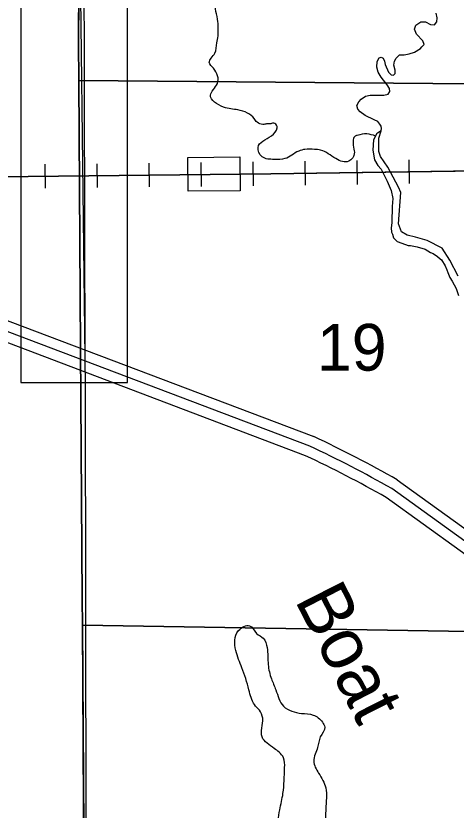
# Model space of a CAD drawing. Extents: x 380424 to 701066, y 1117407 to 1412949.
# Drawn here: x 446326 to 450559, y 1341185 to 1348832 of the extents above; entities that cross this region are included whole.
import ezdxf

# ---------------------------------------------------------------- set-up
doc = ezdxf.new("R2010")
doc.units = 0
for name, color, linetype in [('Bayou and Harbor etc Text', 7, 'Continuous'), ('Cities Incorporated Area', 7, 'Continuous'), ('County Boundary', 7, 'Continuous'), ('Local Roads Paved', 7, 'Continuous'), ('Masks for Road Features', 7, 'Continuous'), ('Narrow River Creek and Branch and Slough', 7, 'Continuous'), ('Railroad Stations', 7, 'Continuous'), ('Railroads', 7, 'Continuous'), ('Section Lines', 7, 'Continuous'), ('Section Numbers', 7, 'Continuous'), ('State Route Divided Highway Outline and Fill', 7, 'Continuous'), ('State Routes Highway Center Lines', 7, 'Continuous'), ('Township  and Range lines', 7, 'Continuous'), ('Wide Rivers and Canals', 7, 'Continuous')]:
    doc.layers.add(name, color=color, linetype=linetype)

msp = doc.modelspace()

# ---------------------------------------------------------------- linework, layer by layer
at = {"layer": 'Cities Incorporated Area'}
msp.add_spline([(446276.874, 1340632.952), (446424.631, 1340474.643), (446572.387, 1340284.671), (446714.867, 1340131.638), (446852.07, 1339931.112), (447031.489, 1339809.741), (447221.461, 1339688.37), (447448.373, 1339603.938), (447611.96, 1339514.229), (447812.48600000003, 1339519.507), (448108, 1339477.291), (448287.418, 1339482.5690000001), (448440.451, 1339487.8460000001), (448530.16000000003, 1339530.063), (448604.848, 1339662.619), (448612.105, 1339887.687), (448730.686, 1340089.4270000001), (448749.988, 1340120.014), (448808.044, 1340185.356), (448909.642, 1340228.918), (449011.24100000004, 1340250.699), (449141.867, 1340279.74), (449257.979, 1340352.342), (449294.264, 1340446.725), (449163.63800000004, 1340526.588), (449141.867, 1340620.9710000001), (449040.26900000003, 1340729.874), (449011.24100000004, 1340780.696), (449003.984, 1340802.477), (448938.67, 1340875.0790000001), (448904.825, 1340954.857), (448852.055, 1341086.7820000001), (448862.609, 1341187.045), (448894.27, 1341345.356), (448910.101, 1341593.375), (448899.547, 1341688.361), (448857.33, 1341741.131), (448809.837, 1341778.07), (448693.743, 1341888.887), (448699.02, 1342068.306), (448667.357, 1342147.4610000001), (448619.864, 1342200.231), (448567.094, 1342342.71), (448498.492, 1342553.79), (448440.445, 1342722.654), (448466.83, 1342912.626), (448572.37, 1342960.12), (448640.971, 1342886.242), (448704.295, 1342838.749), (448741.234, 1342749.04), (448751.789, 1342585.453), (448783.451, 1342448.251), (448825.667, 1342342.71), (448899.54600000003, 1342184.4000000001), (448978.702, 1342136.908), (449073.688, 1342115.8), (449184.505, 1342099.969), (449274.21400000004, 1342031.368), (449295.32300000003, 1341983.875), (449253.107, 1341888.888), (449226.722, 1341788.625), (449189.783, 1341656.7), (449237.276, 1341540.606), (449305.878, 1341398.127), (449311.155, 1341303.1400000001), (449305.878, 1341192.323), (449305.878, 1341055.121), (449337.541, 1340939.027)], degree=3, dxfattribs=at)
at = {"layer": 'County Boundary'}
msp.add_lwpolyline([(446382.03016475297, 1396285.6747473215), (446884.12200000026, 1354042.858), (446991.802, 1345272.676), (447030.57399980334, 1316595.0941506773), (468168.6630704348, 1307048.4358636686), (472729.43200000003, 1278163.743), (471555.555, 1268120.432), (465979.49700000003, 1220413.619), (453229.529, 1203913.57), (430729.548, 1203913.41), (430729.556, 1201663.409), (428479.57300000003, 1197163.391), (417979.608, 1191913.303), (415729.61100000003, 1191913.285), (415729.574, 1200913.299), (412729.558, 1203913.281), (406729.51300000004, 1203913.2280000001)], dxfattribs=at)
at = {"layer": 'Local Roads Paved'}
msp.add_lwpolyline([(458904.78357316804, 1367608.045639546), (458837.6986646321, 1364737.80692526), (458770.6137560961, 1364419.3701146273), (458676.6948841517, 1364191.1344966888), (458549.2335579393, 1363962.89887875), (458294.3109054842, 1363707.8120116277), (456429.3504481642, 1362103.449873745), (452247.25477742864, 1358518.1067475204), (449862.5989877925, 1356479.0455963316), (447453.18504571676, 1354389.6462475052), (447262.0041707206, 1354170.5368272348), (447119.9257073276, 1353921.7393621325), (447025.20673171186, 1353613.7044053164), (446989.6871158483, 1353009.4819900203), (446977.8472439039, 1349443.3849900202), (446987.3929089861, 1345509.5653966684)], dxfattribs=at)
at = {"layer": 'Masks for Road Features'}
msp.add_lwpolyline([(446374.474148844, 1353973.7283674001), (446374.474148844, 1345301.4456435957), (447399.5666693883, 1345301.4456435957), (447399.5666693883, 1353973.7283674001)], close=True, dxfattribs=at)
at = {"layer": 'Narrow River Creek and Branch and Slough'}
msp.add_lwpolyline([(449838.2855908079, 1347724.2171848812), (449842.10375908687, 1347748.4974117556), (449839.25427726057, 1347769.878), (449826.4316089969, 1347789.8332156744), (449807.9099770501, 1347814.064549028), (449772.2914541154, 1347832.5943921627), (449683.9575171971, 1347872.5048235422), (449635.5163259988, 1347908.1391372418), (449614.1452122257, 1347933.7958431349), (449605.5967667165, 1347969.4301568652), (449622.6936577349, 1348003.6390980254), (449646.91425333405, 1348029.2958039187), (449686.806999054, 1348057.8032548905), (449732.3987084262, 1348067.7808627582), (449812.1841998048, 1348069.2062352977), (449863.47487285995, 1348069.2062352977), (449904.79235947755, 1348079.183843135), (449920.46450956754, 1348104.840549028), (449917.6150277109, 1348133.348), (449897.6686548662, 1348168.9823137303), (449837.8295363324, 1348240.2509411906), (449809.3347179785, 1348291.5643529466), (449796.51204971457, 1348338.6016470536), (449800.78627246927, 1348394.1911764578), (449819.30790438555, 1348428.4001176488), (449839.25427726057, 1348434.1016078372), (449859.20065010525, 1348425.5493725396), (449869.1738365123, 1348395.6165490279), (449876.29754112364, 1348364.2583529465), (449909.06658223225, 1348290.1389804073), (449933.2871778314, 1348265.9076470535), (449957.5077734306, 1348260.2061568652), (449973.1799235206, 1348278.736), (449973.1799235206, 1348310.0941960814), (449958.9325143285, 1348358.5568627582), (449967.4809598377, 1348395.6165490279), (449983.15310992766, 1348425.5493725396), (450015.92215106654, 1348455.4821960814), (450060.08911951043, 1348458.3329411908), (450107.1055697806, 1348465.4598039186), (450158.39524570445, 1348482.5639215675), (450215.3848824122, 1348516.7728627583), (450231.0572810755, 1348535.4463725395), (450251.0036539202, 1348555.4015980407), (450239.6057265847, 1348592.4613025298), (450179.7666080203, 1348655.177725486), (450159.8202351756, 1348703.6404159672), (450171.2181625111, 1348743.5508669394), (450219.65935374, 1348774.9090784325), (450265.2510631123, 1348774.9090784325), (450313.6922543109, 1348749.2523599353), (450350.7355181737, 1348746.4016134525), (450373.5313728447, 1348774.9090784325), (450376.3808546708, 1348811.9687829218), (450367.8324091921, 1348857.58072689)], dxfattribs=at)
msp.add_spline([(449783.8745068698, 1347675.0317107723), (449700.672, 1347695.279), (449609.11100000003, 1347681.539), (449583.93200000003, 1347670.089), (449567.909, 1347626.581), (449577.065, 1347548.723), (449577.065, 1347489.185), (449565.62, 1347466.285), (449526.707, 1347431.936), (449403.101, 1347457.126), (449256.605, 1347539.563), (449197.091, 1347546.433), (449105.53, 1347546.433), (449046.016, 1347530.403), (448913.254, 1347457.125), (448810.248, 1347450.2550000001), (448693.509, 1347475.445), (448654.596, 1347564.752), (448782.78, 1347676.959), (448837.717, 1347754.593), (448833.13800000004, 1347779.7820000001), (448814.76, 1347796.957), (448796.514, 1347798.102), (448791.936, 1347798.102), (448775.913, 1347793.522), (448757.601, 1347791.232), (448737, 1347791.232), (448700.376, 1347786.652), (448645.44, 1347807.262), (448617.972, 1347843.901), (448553.88, 1347896.5690000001), (448460.031, 1347926.338), (448322.69, 1347953.817), (448196.795, 1348068.314), (448263.17600000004, 1348180.52), (448225.411, 1348327.02), (448185.455, 1348382.981), (448239.128, 1348472.925), (448257.376, 1348570.849), (448269.363, 1348638.8020000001), (448270.814, 1348715.852), (448265.532, 1348800.348), (448244.408, 1348900.688), (448244.408, 1349048.556), (448254.97000000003, 1349164.7380000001), (448286.656, 1349249.234), (448318.341, 1349354.854), (448313.06, 1349492.161), (448302.498, 1349618.906), (448228.564, 1349713.964)], degree=3, dxfattribs=at)
at = {"layer": 'Railroad Stations'}
msp.add_lwpolyline([(447979.7552108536, 1347468.4471509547), (448479.72398029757, 1347473.9745491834), (448483.31678914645, 1347148.9948490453), (447983.3480197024, 1347143.4674508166)], close=True, dxfattribs=at)
at = {"layer": 'Railroads'}
for p, q in [((446604.1225032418, 1347403.399161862), (446606.6570205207, 1347173.4133484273)), ((447104.0916628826, 1347408.9089820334), (447106.62618016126, 1347178.9231685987)), ((447604.06082252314, 1347414.4188022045), (447606.59533980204, 1347184.43298877)), ((448104.02998216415, 1347419.928622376), (448106.5644994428, 1347189.9428089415)), ((448603.9991418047, 1347425.4384425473), (448606.5336590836, 1347195.4526291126)), ((449103.56277550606, 1347432.0617839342), (449106.8798855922, 1347202.0859266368)), ((449603.51029137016, 1347439.2728928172), (449606.82740145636, 1347209.2970355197)), ((450103.4595825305, 1347446.4840273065), (450106.7766926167, 1347216.5081700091))]:
    msp.add_line(p, q, dxfattribs=at)
for points in [[(497764.9232538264, 1345530.9212405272), (492679.76460710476, 1345889.7171594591), (485559.0951337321, 1346663.7385647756), (480373.68883587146, 1346952.0031694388), (478995.0292249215, 1347013.7741561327), (475455.7836565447, 1347446.1710631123), (474173.7183373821, 1347569.7130365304), (467835.9995288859, 1347590.3033654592), (460196.7852157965, 1347477.05559801), (448776.53465044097, 1347312.3329667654), (444105.54307599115, 1347260.857144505)], [(450105.1181375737, 1347331.4960986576), (456104.488327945, 1347418.0294052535)], [(444105.54396367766, 1347260.8571542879), (448776.53465044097, 1347312.3329667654), (450105.11636227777, 1347331.4960730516)]]:
    msp.add_lwpolyline(points, dxfattribs=at)
at = {"layer": 'Section Lines'}
for points in [[(452267.87228840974, 1353508.1581240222), (452265.40846740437, 1353495.7149507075), (452225.45316670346, 1348166.0520394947), (446931.00656024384, 1348209.8393596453), (446930.90325281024, 1348209.8402141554), (446930.57404710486, 1348265.2013569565), (446929.0156987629, 1348515.6824649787), (446928.8729254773, 1348538.6313728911), (446928.69246027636, 1348565.3401515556), (446950.2285142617, 1352766.6101606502), (446954.2407438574, 1353566.084070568)], [(452225.45316670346, 1348166.0520394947), (452225.36469971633, 1348148.0449842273), (452244.7566305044, 1342877.6911957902), (446965.1557354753, 1342964.8109799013), (446965.0893334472, 1342964.8120756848), (446963.452758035, 1343217.0602839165), (446947.72553969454, 1345627.490946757), (446930.90325281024, 1348209.8402141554), (446931.00656024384, 1348209.8393596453)]]:
    msp.add_lwpolyline(points, close=True, dxfattribs=at)
msp.add_lwpolyline([(446975.0363041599, 1339846.2844964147), (446975.4783703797, 1339919.2705263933), (446978.0798122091, 1340348.7616117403), (446980.1408060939, 1340663.8771700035), (446965.0893334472, 1342964.8120756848), (446965.1557354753, 1342964.8109799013), (452244.7566305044, 1342877.6911957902), (452243.51197679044, 1342637.7689572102), (452245.28791348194, 1340580.98877073), (452245.1053985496, 1338655.9279689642), (452244.26113259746, 1337533.8919323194), (449958.0163133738, 1337618.063853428)], dxfattribs=at)
at = {"layer": 'State Route Divided Highway Outline and Fill'}
msp.add_line((444164.3592717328, 1346687.9153683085), (449190.00254802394, 1344780.5962455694), dxfattribs=at)
for points in [[(449112.261830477, 1344596.1812011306), (444093.39458173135, 1346500.9287036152), (444164.3592717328, 1346687.9153683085)], [(449993.92669779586, 1344363.9361753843), (454985.35706284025, 1340762.036401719), (460367.3205621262, 1336878.3215054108), (464957.35165959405, 1333566.0782221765), (465504.33900000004, 1333171.3630000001), (465876.15400000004, 1332927.343), (466264.08773655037, 1332719.3331757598), (467332.48759779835, 1332320.8421439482), (467911.73440726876, 1332127.761489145), (493013.7513713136, 1331938.8494115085), (493010.51537448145, 1331738.8681819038), (467878.4599692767, 1331928.0345413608), (467265.8980747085, 1332132.220131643), (466181.5093572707, 1332536.6746758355), (465773.8297377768, 1332755.2722300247), (465390.89834769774, 1333006.587851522), (464840.31809414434, 1333403.895779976), (460250.286997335, 1336716.1390627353), (454868.32349741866, 1340599.853959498), (449885.3403816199, 1344195.6580565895)]]:
    msp.add_lwpolyline(points, dxfattribs=at)
for radius, start, end in [(10448.199411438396, 60.11954961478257, 65.0865882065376), (10248.19941143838, 60.177228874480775, 65.0464578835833)]:
    msp.add_arc((444788.71816086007, 1335304.6495021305), radius, start, end, dxfattribs=at)
at = {"layer": 'State Routes Highway Center Lines'}
msp.add_line((449151.142055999, 1344688.3848361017), (444128.8769267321, 1346594.4220359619), dxfattribs=at)
msp.add_lwpolyline([(493112.1342852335, 1331838.106155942), (467895.09718827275, 1332027.898015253), (467299.19283625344, 1332226.5311377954), (466222.7985469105, 1332628.0039257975), (465824.9918688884, 1332841.3076150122), (465447.61867384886, 1333088.975425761), (464898.8348768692, 1333484.9870010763), (460308.8037797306, 1336797.2302840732), (454926.84028012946, 1340680.9451806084), (449939.6232264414, 1344279.804546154)], dxfattribs=at)
msp.add_arc((444788.71816086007, 1335304.6495021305), 10348.199411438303, 60.14818055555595, 65.06665833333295, dxfattribs=at)
at = {"layer": 'Township  and Range lines'}
for p, q in [((446950.2285142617, 1352766.6101606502), (446928.69246027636, 1348565.3401515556)), ((446928.69246027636, 1348565.3401515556), (446928.8729254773, 1348538.6313728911)), ((446928.8729254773, 1348538.6313728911), (446929.0156987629, 1348515.6824649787)), ((446929.0156987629, 1348515.6824649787), (446930.57404710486, 1348265.2013569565)), ((446930.57404710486, 1348265.2013569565), (446930.90325281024, 1348209.8402141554)), ((446930.90325281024, 1348209.8402141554), (446947.72553969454, 1345627.490946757)), ((446947.72553969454, 1345627.490946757), (446963.452758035, 1343217.0602839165)), ((446963.452758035, 1343217.0602839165), (446965.0893334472, 1342964.8120756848)), ((446965.0893334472, 1342964.8120756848), (446980.1408060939, 1340663.8771700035))]:
    msp.add_line(p, q, dxfattribs=at)
at = {"layer": 'Wide Rivers and Canals'}
msp.add_lwpolyline([(450577.91220426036, 1346326.2864318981), (450499.0992977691, 1346480.070558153), (450424.2270365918, 1346594.422857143), (450279.7897323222, 1346668.485785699), (450168.085090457, 1346700.888790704), (450088.45581069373, 1346721.792309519), (450034.1031493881, 1346752.1501661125), (450003.68761760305, 1346830.8283809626), (450026.22185872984, 1347130.6957076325), (450003.68761760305, 1347184.1839761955), (449955.2902428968, 1347279.8125514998), (449904.0618536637, 1347374.4489368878), (449833.1302378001, 1347476.971687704), (449817.1975927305, 1347525.6289047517), (449817.36765651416, 1347654.414910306), (449838.2855908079, 1347724.2171848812), (449801.6050751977, 1347701.7331029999), (449796.3424474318, 1347700.6136890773), (449766.13926728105, 1347638.6421793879), (449759.07083175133, 1347537.7440238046), (449775.27203494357, 1347446.2971006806), (449805.08785085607, 1347392.362595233), (449837.0708831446, 1347354.7330232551), (449894.8795027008, 1347240.2394193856), (449934.28595596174, 1347149.5462167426), (449950.4047533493, 1347072.7248809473), (449945.5608565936, 1346995.1881190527), (449944.7338285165, 1346946.5205753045), (449939.88993176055, 1346895.63707532), (449940.7169598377, 1346838.0974523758), (449935.87306311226, 1346792.06), (449938.29501147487, 1346748.4455714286), (449946.29079192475, 1346729.2960932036), (449958.11272789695, 1346693.8074486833), (449990.7560508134, 1346660.7328637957), (450038.04379470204, 1346644.9601328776), (450097.1534745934, 1346621.3010365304), (450120.7973465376, 1346621.3010365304), (450183.8476717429, 1346609.471488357), (450262.66057826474, 1346585.8123920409), (450313.8889674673, 1346554.2669302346), (450337.532839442, 1346542.4373820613), (450380.8799380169, 1346514.835103), (450405.73104779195, 1346492.209333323), (450420.2863912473, 1346483.2896411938), (450454.1700152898, 1346426.7876904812), (450471.12944737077, 1346388.0241313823), (450480.8114474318, 1346361.366047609), (450500.1870344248, 1346312.9055714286), (450522.74316971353, 1346278.2441395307), (450558.2089776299, 1346207.26685049), (450581.85284960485, 1346140.232744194)], dxfattribs=at)

# ---------------------------------------------------------------- texts
at = {"layer": 'Bayou and Harbor etc Text'}
msp.add_text('Boat', height=499.999998, rotation=296.98338333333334, dxfattribs=at).set_placement((449002.332, 1343209.378))
at = {"layer": 'Section Numbers'}
msp.add_text('19', height=450, dxfattribs=at).set_placement((449221.007, 1345416.05))

doc.saveas('drawing.dxf')
